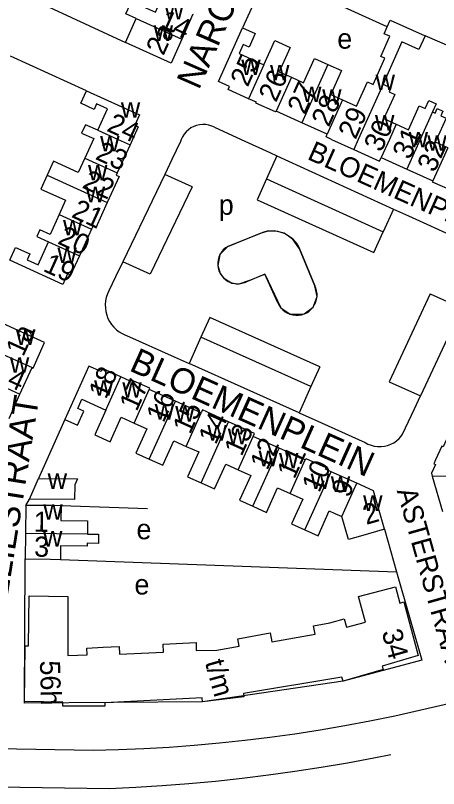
# Model space of a CAD drawing. Extents: x 161141 to 163125, y 381621 to 383200.
# Drawn here: x 162136.1 to 162220.2, y 381621 to 381774.6 of the extents above; entities that cross this region are included whole.
import ezdxf

# ---------------------------------------------------------------- set-up
doc = ezdxf.new("R2010")
doc.units = 0
for name, color, linetype in [('BLT_Basislijn', 7, 'Continuous'), ('BLT_Bebouwing', 7, 'Continuous'), ('BLT_Centroide', 7, 'Continuous'), ('BLT_Huisnummer', 7, 'Continuous'), ('BLT_Huisnummer_ tussenligend', 7, 'Continuous'), ('BLT_Huisnummer_zonder_bebouwing', 7, 'Continuous'), ('BLT_Onderverdeling_panden', 7, 'Continuous'), ('BLT_Plantopo', 7, 'Continuous'), ('BLT_Straatnaam', 7, 'Continuous'), ('BLT_Straatnaam_verkleind', 7, 'Continuous')]:
    doc.layers.add(name, color=color, linetype=linetype)

msp = doc.modelspace()

# ---------------------------------------------------------------- linework, layer by layer
at = {"layer": 'BLT_Basislijn'}
for p, q in [((162209.99, 381772.34), (162191.68, 381780.71)), ((162140.03, 381777.51), (162157.92, 381769.21)), ((162183.71, 381777.7), (162181.23, 381772.15)), ((162236.21, 381762.62), (162217.51, 381770.55)), ((162150.18, 381759.67), (162135.07, 381766.5)), ((162175.67, 381752.4), (162180.92, 381750)), ((162168.9, 381749.6), (162167.18, 381746.02)), ((162169.04, 381750), (162168.9, 381749.6)), ((162180.92, 381750), (162186.62, 381747.4)), ((162186.62, 381747.4), (162188.04, 381746.75)), ((162167.18, 381746.02), (162165.75, 381743.05)), ((162188.04, 381746.75), (162185.99, 381742.19)), ((162188.04, 381746.75), (162211.22, 381736.16)), ((162165.75, 381743.05), (162157.4, 381725.67)), ((162171.22, 381740.59), (162165.75, 381743.05)), ((162185.99, 381742.19), (162184.11, 381738)), ((162185.99, 381742.19), (162209.17, 381731.6)), ((162171.22, 381740.59), (162162.87, 381723.21)), ((162184.11, 381738), (162207.35, 381727.55)), ((162211.22, 381736.16), (162209.17, 381731.6)), ((162211.22, 381736.16), (162214.21, 381734.8)), ((162214.21, 381734.8), (162224.27, 381730.2)), ((162178.29, 381728.73), (162184.79, 381731.36)), ((162192.54, 381728.27), (162195.62, 381720.87)), ((162157.4, 381725.67), (162155.96, 381722.67)), ((162162.87, 381723.21), (162157.4, 381725.67)), ((162155.96, 381722.67), (162154.64, 381719.92)), ((162218.55, 381719.31), (162210.41, 381701.84)), ((162218.55, 381719.31), (162224.76, 381716.52)), ((162224.76, 381716.52), (162216.62, 381699.05)), ((162174.71, 381714.62), (162172.95, 381710.69)), ((162196.57, 381704.83), (162174.71, 381714.62)), ((162158.15, 381711.04), (162167.66, 381706.78)), ((162172.95, 381710.69), (162170.6, 381705.46)), ((162194.81, 381700.9), (162172.95, 381710.69)), ((162167.66, 381706.78), (162170.6, 381705.46)), ((162192.46, 381695.66), (162170.6, 381705.46)), ((162196.57, 381704.83), (162194.81, 381700.9)), ((162210.41, 381701.84), (162216.62, 381699.05)), ((162194.81, 381700.9), (162192.46, 381695.66)), ((162215.41, 381696.46), (162216.62, 381699.05)), ((162213.06, 381691.42), (162215.41, 381696.46)), ((162192.46, 381695.66), (162195.6, 381694.26)), ((162145.89, 381694.37), (162140.68, 381682.65)), ((162195.6, 381694.26), (162205.58, 381689.78)), ((162138.12, 381677.29), (162138.86, 381678.54)), ((162162.31, 381676.6), (162145.15, 381677.22)), ((162209.45, 381672.54), (162211.86, 381664.11)), ((162137.89, 381637.98), (162138.02, 381666.64)), ((162145.01, 381666.57), (162211.86, 381664.11)), ((162113.38, 381629.34), (162151.5, 381628.64)), ((162121.67, 381621.57), (162154.68, 381621.04))]:
    msp.add_line(p, q, dxfattribs=at)
for points in [[(162175.67, 381752.4), (162175.11, 381752.65), (162174.52, 381752.83), (162173.92, 381752.93), (162173.3, 381752.96), (162172.69, 381752.9), (162172.09, 381752.77), (162171.51, 381752.55), (162170.96, 381752.27), (162170.46, 381751.91), (162170.01, 381751.5), (162169.61, 381751.03), (162169.28, 381750.51), (162169.04, 381750)], [(162184.79, 381731.36), (162185.43, 381731.59), (162186.1, 381731.75), (162186.79, 381731.83), (162187.48, 381731.83), (162188.16, 381731.74), (162188.83, 381731.58), (162189.47, 381731.35), (162190.09, 381731.04), (162190.66, 381730.66), (162191.18, 381730.21), (162191.65, 381729.71), (162192.06, 381729.16), (162192.4, 381728.56), (162192.54, 381728.27)], [(162207.35, 381727.55), (162209.17, 381731.6)], [(162178.29, 381728.73), (162177.82, 381728.42), (162177.4, 381728.04), (162177.04, 381727.61), (162176.74, 381727.13), (162176.52, 381726.62), (162176.36, 381726.08), (162176.29, 381725.52), (162176.29, 381724.96), (162176.38, 381724.4), (162176.54, 381723.86), (162176.78, 381723.35), (162177.09, 381722.88), (162177.46, 381722.46), (162177.89, 381722.09), (162178.36, 381721.79), (162178.88, 381721.56), (162179.42, 381721.4), (162179.97, 381721.32), (162180.54, 381721.32), (162181.09, 381721.4), (162181.63, 381721.56), (162181.87, 381721.66)], [(162188.27, 381717.52), (162185.66, 381723.19), (162181.87, 381721.66)], [(162154.64, 381719.92), (162154.35, 381719.28), (162154.13, 381718.6), (162153.98, 381717.91), (162153.92, 381717.2), (162153.94, 381716.49), (162154.03, 381715.79), (162154.21, 381715.1), (162154.46, 381714.44), (162154.78, 381713.81), (162155.17, 381713.22), (162155.63, 381712.67), (162156.14, 381712.18), (162156.71, 381711.76), (162157.32, 381711.4), (162157.97, 381711.11), (162158.15, 381711.04)], [(162188.27, 381717.52), (162188.52, 381717.01), (162188.85, 381716.54), (162189.23, 381716.13), (162189.68, 381715.77), (162190.16, 381715.48), (162190.69, 381715.26), (162191.24, 381715.11), (162191.8, 381715.05), (162192.37, 381715.06), (162192.93, 381715.15), (162193.47, 381715.32), (162193.99, 381715.57), (162194.46, 381715.88), (162194.89, 381716.26), (162195.25, 381716.69), (162195.56, 381717.17), (162195.79, 381717.69), (162195.95, 381718.24), (162196.03, 381718.8), (162196.03, 381719.37), (162195.95, 381719.93), (162195.79, 381720.48), (162195.62, 381720.87)], [(162205.58, 381689.78), (162206.17, 381689.47), (162206.79, 381689.23), (162207.43, 381689.07), (162208.09, 381688.98), (162208.76, 381688.98), (162209.42, 381689.05), (162210.07, 381689.21), (162210.69, 381689.44), (162211.28, 381689.74), (162211.83, 381690.12), (162212.34, 381690.55), (162212.78, 381691.05), (162213.06, 381691.42)], [(162211.86, 381664.11), (162216.89, 381646.54), (162201.26, 381642.37), (162173.24, 381638.29), (162137.89, 381637.98)], [(162151.5, 381628.64), (162156.54, 381628.77), (162161.57, 381628.98), (162166.6, 381629.28), (162171.63, 381629.65), (162176.65, 381630.1), (162181.65, 381630.64), (162186.66, 381631.25), (162191.65, 381631.94), (162196.63, 381632.71), (162201.59, 381633.56), (162206.54, 381634.49), (162211.48, 381635.49), (162216.4, 381636.58), (162221.3, 381637.74), (162226.19, 381638.98), (162231.05, 381640.3), (162235.89, 381641.7), (162240.71, 381643.17), (162242.23, 381643.65)], [(162154.68, 381621.04), (162159.98, 381621.29), (162165.27, 381621.62), (162170.56, 381622.03), (162175.85, 381622.52), (162181.12, 381623.09), (162186.39, 381623.74), (162191.64, 381624.47), (162196.89, 381625.27), (162202.12, 381626.16), (162207.34, 381627.12), (162210.7, 381627.8)]]:
    msp.add_lwpolyline(points, dxfattribs=at)
msp.add_lwpolyline([(162185.43, 381731.59), (162178.29, 381728.73), (162176.74, 381727.13), (162176.29, 381724.96), (162176.78, 381723.35), (162177.46, 381722.46), (162179.11, 381721.44), (162180.54, 381721.32), (162182.65, 381722.06), (162185.66, 381723.19), (162188.85, 381716.54), (162190.69, 381715.26), (162193.47, 381715.32), (162195.25, 381716.69), (162196.03, 381718.8), (162195.62, 381720.87), (162192.54, 381728.27), (162191.18, 381730.21), (162189.47, 381731.35), (162187.48, 381731.83), (162186.1, 381731.75)], close=True, dxfattribs=at)
at = {"layer": 'BLT_Bebouwing'}
for p, q in [((162171.35, 381774.87), (162169.17, 381769.92)), ((162157.92, 381769.21), (162160.07, 381774)), ((162193.01, 381753.3), (162187.9, 381755.59)), ((162198.06, 381751.03), (162193.01, 381753.3)), ((162158.87, 381748.93), (162156.31, 381743.33)), ((162159.35, 381750), (162158.87, 381748.93)), ((162198.9, 381750), (162203.34, 381748.01)), ((162208.8, 381746.39), (162213.91, 381744.09)), ((162213.91, 381744.09), (162219.05, 381741.79)), ((162151.18, 381732.13), (162148.77, 381726.85)), ((162136.97, 381699.37), (162139.36, 381704.66)), ((162162.67, 381700.32), (162162.77, 381700.56)), ((162167.87, 381697.97), (162162.67, 381700.32)), ((162134.79, 381694.55), (162136.97, 381699.37)), ((162173.02, 381695.65), (162167.87, 381697.97)), ((162183.61, 381691.57), (162178.44, 381693.9)), ((162183.34, 381690.98), (162183.61, 381691.57)), ((162188.5, 381688.66), (162183.34, 381690.98)), ((162193.69, 381686.32), (162188.5, 381688.66)), ((162138.86, 381678.54), (162140.68, 381682.65)), ((162203.92, 381681.68), (162198.82, 381683.98)), ((162218.95, 381683.1), (162220.97, 381676.08)), ((162138.12, 381677.29), (162138.07, 381671.69)), ((162138.07, 381671.69), (162138.02, 381666.64))]:
    msp.add_line(p, q, dxfattribs=at)
for points in [[(162160.07, 381774), (162158.02, 381774.92), (162159.13, 381777.39), (162163.89, 381775.25), (162165, 381777.72)], [(162209.99, 381772.34), (162210.58, 381773.66), (162217.51, 381770.55)], [(162182.44, 381758.07), (162178.35, 381759.91), (162178.62, 381760.52), (162176.46, 381761.49), (162181.23, 381772.15)], [(162181.23, 381772.15), (162183.74, 381771.03), (162182.53, 381768.34), (162181.34, 381768.87), (162180.52, 381767.05), (162185.48, 381764.82)], [(162201.12, 381757.85), (162203.89, 381756.6), (162206.05, 381761.4), (162207.19, 381760.89), (162209.54, 381766.11), (162208.7, 381766.49), (162210.5, 381770.49), (162209.38, 381770.99), (162209.99, 381772.34)], [(162217.51, 381770.55), (162216.3, 381767.85), (162212.93, 381769.36), (162209.16, 381760.96)], [(162169.17, 381769.92), (162167.05, 381765.12), (162157.92, 381769.21)], [(162185.48, 381764.82), (162187.63, 381769.63), (162190.68, 381768.26), (162188.51, 381763.43), (162190.94, 381762.34)], [(162190.94, 381762.34), (162193.36, 381761.25), (162195.53, 381766.08), (162198.21, 381764.87)], [(162198.21, 381764.87), (162200.9, 381763.67), (162198.76, 381758.91), (162201.12, 381757.85)], [(162209.16, 381760.96), (162210.73, 381760.25), (162210.36, 381759.44), (162211.48, 381758.93), (162209.32, 381754.12), (162211.77, 381753.02)], [(162152.43, 381751.85), (162154.34, 381756.05), (162152.21, 381757.03), (162151.71, 381755.94), (162149.04, 381757.16), (162150.18, 381759.67)], [(162150.18, 381759.67), (162160.74, 381754.85), (162159.81, 381752.81), (162160.49, 381752.5), (162159.35, 381750)], [(162187.9, 381755.59), (162187.75, 381755.44), (162183.88, 381757.18), (162183.97, 381757.38), (162182.44, 381758.07)], [(162211.77, 381753.02), (162214.23, 381751.92), (162216.36, 381756.66), (162217.53, 381756.13), (162218.24, 381757.7), (162219.71, 381757.03), (162219, 381755.45)], [(162219, 381755.45), (162219.54, 381755.21), (162219.94, 381756.1), (162221.07, 381755.59), (162220.67, 381754.69), (162221.72, 381754.22), (162219.82, 381750)], [(162152.43, 381751.85), (162149.97, 381752.9), (162149.21, 381751.25), (162151.64, 381750.14), (162149.87, 381746.25)], [(162198.9, 381750), (162197.82, 381750.49), (162198.06, 381751.03)], [(162222.03, 381748.32), (162219.56, 381749.43), (162219.82, 381750)], [(162203.34, 381748.01), (162208.49, 381745.69), (162208.8, 381746.39)], [(162149.87, 381746.25), (162148.57, 381743.4), (162143.64, 381745.65), (162142.38, 381742.89)], [(162142.38, 381742.89), (162141.12, 381740.13), (162146.05, 381737.89), (162144.75, 381735.04)], [(162156.31, 381743.33), (162156.11, 381742.88), (162156.68, 381742.62), (162154.32, 381737.45)], [(162219.05, 381741.79), (162218.96, 381741.59), (162224.43, 381739.19)], [(162154.32, 381737.45), (162152.03, 381732.42), (162151.43, 381732.69), (162151.18, 381732.13)], [(162144.75, 381735.04), (162142.94, 381731.07), (162140.89, 381732), (162140.29, 381730.69), (162142.64, 381729.62)], [(162134.93, 381726.01), (162136.08, 381728.52), (162138.9, 381727.23), (162138.38, 381726.08), (162140.57, 381725.09), (162142.64, 381729.62)], [(162148.77, 381726.85), (162147.02, 381723), (162146.44, 381723.26), (162145.49, 381721.18), (162134.93, 381726.01)], [(162139.36, 381704.66), (162139.56, 381704.57), (162141.84, 381709.63), (162132.75, 381713.74)], [(162157.04, 381702.8), (162153.35, 381704.47), (162153.08, 381703.87), (162150.66, 381704.96), (162145.89, 381694.37)], [(162162.77, 381700.56), (162159.04, 381702.24), (162158.91, 381701.96), (162157.04, 381702.8)], [(162145.89, 381694.37), (162148.39, 381693.24), (162149.64, 381696), (162148.47, 381696.53), (162149.29, 381698.36), (162154.07, 381696.21)], [(162154.07, 381696.21), (162151.86, 381691.32), (162154.93, 381689.93), (162157.11, 381694.78), (162159.65, 381693.64)], [(162178.44, 381693.9), (162173.24, 381696.24), (162173.02, 381695.65)], [(162159.65, 381693.64), (162162.19, 381692.49), (162160.01, 381687.66), (162162.68, 381686.46)], [(162221.73, 381690.24), (162221.12, 381688.93), (162220.87, 381689.04), (162219.62, 381686.32)], [(162162.68, 381686.46), (162165.35, 381685.25), (162167.55, 381690.13), (162170.02, 381689.01)], [(162170.02, 381689.01), (162172.5, 381687.9), (162170.29, 381682.99), (162172.98, 381681.78)], [(162198.82, 381683.98), (162197.7, 381684.49), (162197.82, 381684.74), (162193.88, 381686.52), (162193.69, 381686.32)], [(162219.62, 381686.32), (162219.26, 381685.53), (162219.56, 381685.39), (162218.78, 381683.7), (162218.95, 381683.1)], [(162172.98, 381681.78), (162175.67, 381680.57), (162177.88, 381685.48), (162180.36, 381684.37)], [(162180.36, 381684.37), (162182.84, 381683.25), (162180.61, 381678.31), (162183.29, 381677.1)], [(162140.68, 381682.65), (162148.38, 381682.58), (162147.87, 381681.36), (162147.84, 381678.46), (162138.86, 381678.54)], [(162209.45, 381672.54), (162207.27, 381680.17), (162203.92, 381681.68)], [(162183.29, 381677.1), (162185.97, 381675.9), (162188.18, 381680.8), (162190.69, 381679.67)], [(162190.69, 381679.67), (162193.2, 381678.53), (162190.98, 381673.62), (162193.61, 381672.44)], [(162145.15, 381677.22), (162143.12, 381677.24), (162138.12, 381677.29)], [(162145.15, 381677.22), (162145.12, 381674.26), (162150.41, 381674.21), (162150.39, 381671.57)], [(162193.61, 381672.44), (162196.24, 381671.26), (162198.46, 381676.19), (162199.55, 381675.7), (162200.95, 381675.11)], [(162209.45, 381672.54), (162204.65, 381671.17), (162202.28, 381670.49), (162200.95, 381675.11)], [(162150.39, 381671.57), (162152.61, 381671.55), (162152.59, 381669.73), (162150.35, 381669.75), (162150.34, 381669.2), (162145.03, 381669.25), (162145.01, 381666.57)], [(162138.02, 381666.64), (162143.02, 381666.59), (162145.01, 381666.57)]]:
    msp.add_lwpolyline(points, dxfattribs=at)
at = {"layer": 'BLT_Onderverdeling_panden'}
for p, q in [((162160.07, 381774), (162169.17, 381769.92)), ((162185.48, 381764.82), (162182.44, 381758.07)), ((162198.21, 381764.87), (162193.01, 381753.3)), ((162190.94, 381762.34), (162187.9, 381755.59)), ((162209.16, 381760.96), (162204.24, 381750)), ((162201.12, 381757.85), (162198.06, 381751.03)), ((162219, 381755.45), (162216.56, 381750)), ((162152.43, 381751.85), (162156.52, 381750)), ((162211.77, 381753.02), (162210.42, 381750)), ((162156.52, 381750), (162158.87, 381748.93)), ((162204.24, 381750), (162203.34, 381748.01)), ((162210.42, 381750), (162208.8, 381746.39)), ((162216.56, 381750), (162213.91, 381744.09)), ((162222.03, 381748.32), (162219.05, 381741.79)), ((162149.87, 381746.25), (162156.31, 381743.33)), ((162142.38, 381742.89), (162154.32, 381737.45)), ((162144.75, 381735.04), (162151.18, 381732.13)), ((162142.64, 381729.62), (162148.77, 381726.85)), ((162154.07, 381696.21), (162157.04, 381702.8)), ((162130.44, 381702.32), (162136.97, 381699.37)), ((162159.65, 381693.64), (162162.67, 381700.32)), ((162162.68, 381686.46), (162167.87, 381697.97)), ((162170.02, 381689.01), (162173.02, 381695.65)), ((162172.98, 381681.78), (162178.44, 381693.9)), ((162180.36, 381684.37), (162183.34, 381690.98)), ((162183.29, 381677.1), (162188.5, 381688.66)), ((162190.69, 381679.67), (162193.69, 381686.32)), ((162193.61, 381672.44), (162198.82, 381683.98)), ((162226.93, 381682.97), (162218.95, 381683.1)), ((162200.95, 381675.11), (162203.92, 381681.68)), ((162150.39, 381671.57), (162138.07, 381671.69))]:
    msp.add_line(p, q, dxfattribs=at)
msp.add_lwpolyline([(162130.57, 381708.92), (162130.46, 381708.68), (162139.36, 381704.66)], dxfattribs=at)
at = {"layer": 'BLT_Plantopo'}
msp.add_lwpolyline([(162138.77, 381659.35), (162146.47, 381659.18), (162146.46, 381647.44), (162150.33, 381647.61), (162150.27, 381648.95), (162153.48, 381649.1), (162156.69, 381649.25), (162156.76, 381647.73), (162165.52, 381648.13), (162165.45, 381649.72), (162171.99, 381650.02), (162172.02, 381648.46), (162176.1, 381648.54), (162180.58, 381649.34), (162180.32, 381650.81), (162186.73, 381651.96), (162187.05, 381650.15), (162195.67, 381651.7), (162195.36, 381653.39), (162198.59, 381653.96), (162201.46, 381654.73), (162201.91, 381653.08), (162205.66, 381654.09), (162204.3, 381659.18), (162211.63, 381661.14), (162212.5, 381657.89), (162213.3, 381658.11), (162216.15, 381647.48), (162208.97, 381645.37), (162209.17, 381644.7), (162201.26, 381642.37), (162200.99, 381643.17), (162181.41, 381639.89), (162181.49, 381639.25), (162173.24, 381638.29), (162173.2, 381639.05), (162153.82, 381638.06), (162153.82, 381637.43), (162145.5, 381637.42), (162145.51, 381638.2), (162137.86, 381638.3), (162138, 381649.39), (162138.64, 381649.38)], close=True, dxfattribs=at)

# ---------------------------------------------------------------- texts
at = {"layer": 'BLT_Centroide'}
for s, p in [('w', (162165.69, 381773.81)), ('w', (162163.54, 381769.56)), ('e', (162200.06, 381768.01)), ('w', (162180.97, 381762.78)), ('w', (162186.69, 381761.72)), ('w', (162207.67, 381759.78)), ('w', (162193.06, 381757.41)), ('w', (162197.06, 381756.89)), ('w', (162157.02, 381754.31)), ('w', (162207.56, 381751.75)), ('w', (162152.9, 381747.59)), ('w', (162214.25, 381748.42)), ('w', (162217.97, 381747.72)), ('w', (162150.5, 381741.84)), ('w', (162150.02, 381737.5)), ('p', (162176.5, 381735.01)), ('w', (162145.52, 381730.94)), ('w', (162144.41, 381725.41)), ('w', (162136.15, 381709.16)), ('w', (162134.96, 381703.62)), ('w', (162151.7, 381699.09)), ('w', (162157.31, 381698.69)), ('w', (162163.77, 381694.33)), ('w', (162167.84, 381693.95)), ('w', (162174.23, 381690.17)), ('w', (162178.3, 381689.44)), ('w', (162184.42, 381685.06)), ('w', (162188.48, 381684.64)), ('w', (162142.47, 381680.56)), ('w', (162194.75, 381680.55)), ('w', (162198.77, 381679.97)), ('w', (162205.2, 381676.2)), ('w', (162141.61, 381674.44)), ('e', (162160.13, 381670.56)), ('w', (162141.54, 381669.12)), ('e', (162159.73, 381659.58))]:
    msp.add_text(s, height=4, dxfattribs=at).set_placement(p)
at = {"layer": 'BLT_Huisnummer'}
for s, rotation, p in [('2a', 65.8403, (162165.49, 381766.48)), ('25', 65.8174, (162182.25, 381760.24)), ('27', 65.8195, (162193.58, 381754.76)), ('24', 335.6352, (162154.03, 381751.74)), ('29', 65.8183, (162203.7, 381749.81)), ('31', 65.8235, (162214.49, 381745.79)), ('23', 335.4877, (162151.76, 381746.15)), ('21', 335.6321, (162147, 381734.63)), ('19', 335.6895, (162141.37, 381723.9)), ('1a', 65.6851, (162137.61, 381706.66)), ('18', 65.7304, (162154.06, 381698.23)), ('4', 335.6938, (162134.18, 381701.11)), ('17', 65.7304, (162160.17, 381695.79)), ('15', 65.7339, (162170.79, 381691.24)), ('13', 65.7193, (162181.03, 381686.87)), ('11', 65.725, (162191.53, 381682.35)), ('9', 65.7204, (162202.34, 381678.64)), ('2', 15.9517, (162205.82, 381673.4)), ('1', 359.4558, (162139.69, 381672.05)), ('3', 359.45, (162139.77, 381667.1))]:
    msp.add_text(s, height=4, rotation=rotation, dxfattribs=at).set_placement(p)
at = {"layer": 'BLT_Huisnummer_ tussenligend'}
for s, rotation, p in [('14', 335.8391, (162164.36, 381772.25)), ('26', 65.8101, (162187.88, 381757.19)), ('28', 65.8183, (162198.38, 381752.27)), ('30', 65.8222, (162208.82, 381747.29)), ('32', 65.8228, (162219.42, 381743.25)), ('22', 335.632, (162149.14, 381740.45)), ('20', 335.4172, (162144.25, 381729.36)), ('16', 65.7261, (162165.52, 381693.53)), ('14', 65.7259, (162175.91, 381689.19)), ('12', 65.7263, (162186.16, 381684.08)), ('10', 65.7219, (162196.46, 381679.65))]:
    msp.add_text(s, height=4, rotation=rotation, dxfattribs=at).set_placement(p)
at = {"layer": 'BLT_Huisnummer_zonder_bebouwing'}
for s, rotation, p in [('34', 285.5399, (162208.86, 381652.13)), ('56h', 271.5399, (162140.93, 381646.44)), ('t/m', 285.5399, (162173.72, 381646.11))]:
    msp.add_text(s, height=4, rotation=rotation, dxfattribs=at).set_placement(p)
at = {"layer": 'BLT_Straatnaam'}
for s, height, rotation, p in [('NARCISSTRAAT', 4.9999, 66.214, (162172.54, 381759.67)), ('BLOEMENPLEIN', 5, 335.8202, (162158.48, 381704.15)), ('LELIESTRAAT', 5, 80.9591, (162133.79, 381654.6))]:
    msp.add_text(s, height=height, rotation=rotation, dxfattribs=at).set_placement(p)
at = {"layer": 'BLT_Straatnaam_verkleind'}
for s, rotation, p in [('BLOEMENPLEIN', 335.8202, (162193.9, 381746.15)), ('ASTERSTRAAT', 285.65, (162211.87, 381680.21))]:
    msp.add_text(s, height=4, rotation=rotation, dxfattribs=at).set_placement(p)

doc.saveas('drawing.dxf')
